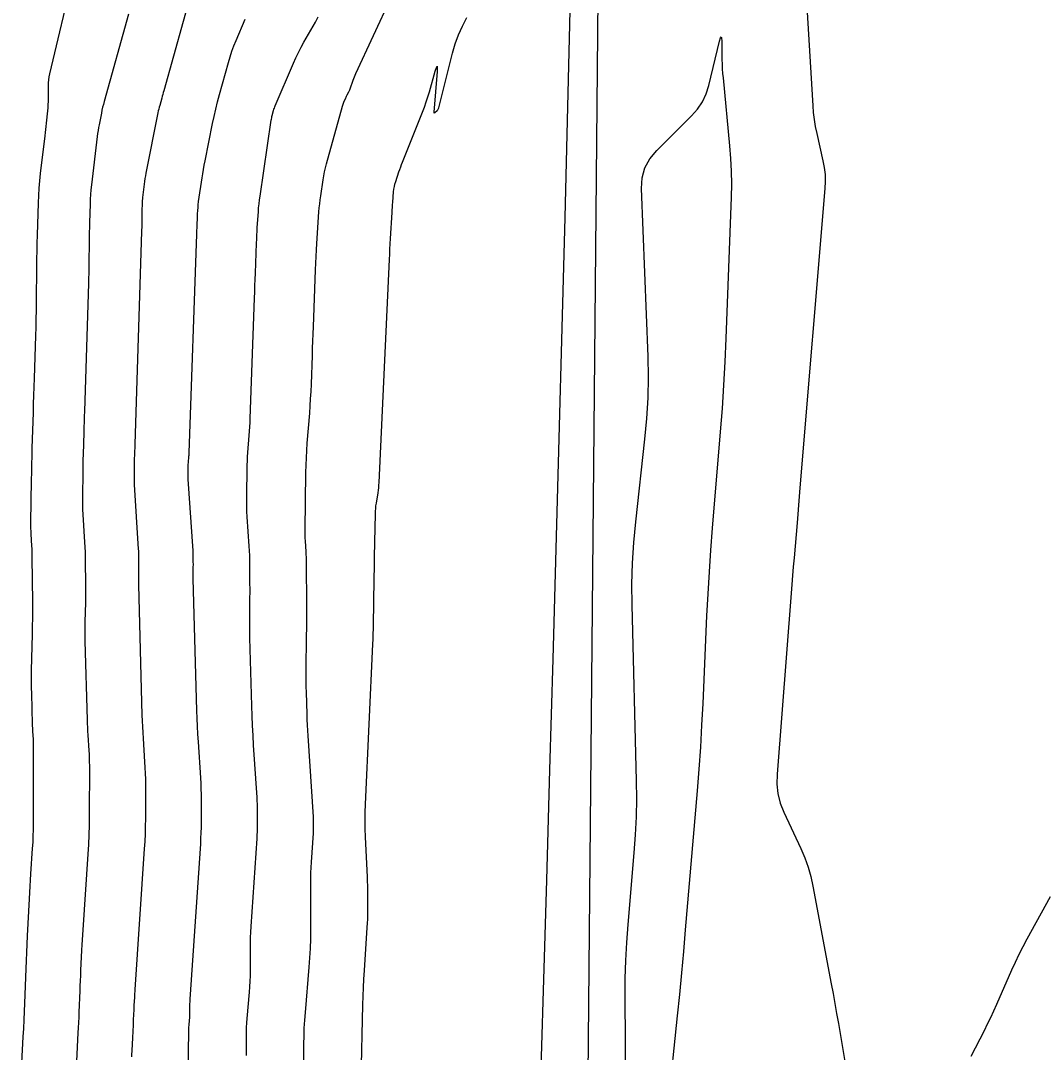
# Model space of a CAD drawing. Extents: x 1768942 to 1774819, y 723037 to 732099.
# Drawn here: x 1770555.5 to 1770610.2, y 731123.3 to 731178.5 of the extents above; entities that cross this region are included whole.
import ezdxf

# ---------------------------------------------------------------- set-up
doc = ezdxf.new("R2010")
doc.units = 0
doc.layers.add('R_Contours', color=7, linetype='Continuous')
doc.layers.add('R_Horz Alg', color=7, linetype='Continuous')

msp = doc.modelspace()

# ---------------------------------------------------------------- linework, layer by layer
at = {"layer": 'R_Contours'}
for points in [[(1770570.628, 731122.013), (1770570.632, 731123.746), (1770570.637, 731124.167), (1770570.652, 731124.588), (1770570.675, 731125.008), (1770570.707, 731125.427), (1770570.917, 731127.851), (1770570.955, 731128.354), (1770570.982, 731128.858), (1770570.997, 731129.362), (1770571.002, 731129.866), (1770570.996, 731132.328), (1770570.998, 731132.612), (1770571.004, 731132.896), (1770571.016, 731133.179), (1770571.033, 731133.463), (1770571.138, 731135.016), (1770571.142, 731135.089), (1770571.145, 731135.163), (1770571.147, 731135.236), (1770571.148, 731135.31), (1770571.148, 731135.603), (1770571.148, 731135.677), (1770571.146, 731135.75), (1770571.143, 731135.823), (1770571.139, 731135.897), (1770570.851, 731140.23), (1770570.833, 731140.521), (1770570.818, 731140.813), (1770570.806, 731141.105), (1770570.797, 731141.397), (1770570.765, 731142.565), (1770570.758, 731142.857), (1770570.754, 731143.149), (1770570.753, 731143.441), (1770570.755, 731143.733), (1770570.774, 731145.586), (1770570.778, 731145.992), (1770570.779, 731146.398), (1770570.78, 731146.805), (1770570.778, 731147.211), (1770570.766, 731149.496), (1770570.764, 731149.642), (1770570.76, 731149.788), (1770570.754, 731149.934), (1770570.745, 731150.079), (1770570.707, 731150.662), (1770570.699, 731150.808), (1770570.693, 731150.954), (1770570.691, 731151.1), (1770570.692, 731151.246), (1770570.737, 731154.321), (1770570.746, 731154.717), (1770570.761, 731155.113), (1770570.783, 731155.509), (1770570.811, 731155.904), (1770570.939, 731157.507), (1770570.968, 731157.892), (1770570.992, 731158.277), (1770571.012, 731158.662), (1770571.028, 731159.047), (1770571.082, 731160.588), (1770571.096, 731160.974), (1770571.11, 731161.359), (1770571.124, 731161.744), (1770571.138, 731162.13), (1770571.254, 731165.182), (1770571.268, 731165.535), (1770571.285, 731165.888), (1770571.305, 731166.241), (1770571.327, 731166.593), (1770571.438, 731168.275), (1770571.455, 731168.492), (1770571.476, 731168.708), (1770571.501, 731168.923), (1770571.531, 731169.138), (1770571.658, 731169.998), (1770571.693, 731170.212), (1770571.735, 731170.425), (1770571.783, 731170.637), (1770571.838, 731170.847), (1770572.697, 731173.933), (1770572.714, 731173.988), (1770572.732, 731174.043), (1770572.752, 731174.097), (1770572.773, 731174.15), (1770572.874, 731174.386), (1770572.892, 731174.426), (1770572.911, 731174.466), (1770572.931, 731174.505), (1770572.953, 731174.544), (1770573.04, 731174.697), (1770573.061, 731174.736), (1770573.079, 731174.775), (1770573.096, 731174.816), (1770573.111, 731174.857), (1770573.265, 731175.327), (1770573.297, 731175.419), (1770573.331, 731175.51), (1770573.368, 731175.6), (1770573.408, 731175.688), (1770576.244, 731181.802)], [(1770558.277, 731181.007), (1770557.012, 731175.673), (1770556.978, 731175.511), (1770556.954, 731175.347), (1770556.939, 731175.182), (1770556.934, 731175.016), (1770556.933, 731174.349), (1770556.931, 731174.182), (1770556.924, 731174.016), (1770556.913, 731173.85), (1770556.897, 731173.684), (1770556.824, 731173.018), (1770556.806, 731172.852), (1770556.788, 731172.685), (1770556.768, 731172.519), (1770556.749, 731172.353), (1770556.509, 731170.331), (1770556.467, 731169.939), (1770556.434, 731169.545), (1770556.41, 731169.151), (1770556.394, 731168.757), (1770556.345, 731167.027), (1770556.334, 731166.607), (1770556.325, 731166.187), (1770556.317, 731165.767), (1770556.312, 731165.347), (1770556.291, 731163.461), (1770556.285, 731163.007), (1770556.277, 731162.553), (1770556.266, 731162.099), (1770556.253, 731161.645), (1770556.181, 731159.379), (1770556.166, 731158.918), (1770556.152, 731158.457), (1770556.138, 731157.997), (1770556.124, 731157.536), (1770556.067, 731155.63), (1770556.055, 731155.201), (1770556.045, 731154.772), (1770556.036, 731154.343), (1770556.028, 731153.913), (1770555.992, 731151.65), (1770555.991, 731151.493), (1770555.994, 731151.337), (1770555.999, 731151.181), (1770556.007, 731151.025), (1770556.047, 731150.401), (1770556.056, 731150.245), (1770556.062, 731150.088), (1770556.067, 731149.932), (1770556.069, 731149.776), (1770556.09, 731147.391), (1770556.092, 731146.963), (1770556.091, 731146.536), (1770556.086, 731146.109), (1770556.078, 731145.681), (1770556.033, 731143.733), (1770556.028, 731143.425), (1770556.026, 731143.117), (1770556.029, 731142.809), (1770556.035, 731142.502), (1770556.08, 731140.853), (1770556.083, 731140.754), (1770556.088, 731140.655), (1770556.093, 731140.556), (1770556.099, 731140.458), (1770556.125, 731140.063), (1770556.131, 731139.964), (1770556.135, 731139.865), (1770556.137, 731139.766), (1770556.138, 731139.668), (1770556.132, 731135.546), (1770556.129, 731135.209), (1770556.12, 731134.872), (1770556.106, 731134.535), (1770556.086, 731134.198), (1770555.995, 731132.852), (1770555.973, 731132.515), (1770555.953, 731132.179), (1770555.934, 731131.842), (1770555.916, 731131.505), (1770555.818, 731129.529), (1770555.797, 731129.087), (1770555.777, 731128.645), (1770555.757, 731128.203), (1770555.739, 731127.762), (1770555.667, 731125.931), (1770555.649, 731125.479), (1770555.629, 731125.027), (1770555.608, 731124.575), (1770555.585, 731124.122), (1770555.46, 731121.67)], [(1770564.678, 731180.335), (1770563.125, 731174.758), (1770563.098, 731174.66), (1770563.071, 731174.563), (1770563.044, 731174.465), (1770563.016, 731174.367), (1770562.908, 731173.975), (1770562.881, 731173.877), (1770562.857, 731173.779), (1770562.834, 731173.68), (1770562.814, 731173.58), (1770562.169, 731170.35), (1770562.141, 731170.205), (1770562.116, 731170.059), (1770562.094, 731169.912), (1770562.076, 731169.765), (1770561.991, 731169.055), (1770561.982, 731168.968), (1770561.975, 731168.881), (1770561.969, 731168.794), (1770561.966, 731168.706), (1770561.956, 731168.356), (1770561.954, 731168.269), (1770561.952, 731168.181), (1770561.95, 731168.094), (1770561.949, 731168.006), (1770561.945, 731167.614), (1770561.944, 731167.519), (1770561.942, 731167.425), (1770561.939, 731167.33), (1770561.937, 731167.236), (1770561.576, 731155.843), (1770561.572, 731155.732), (1770561.569, 731155.621), (1770561.565, 731155.509), (1770561.562, 731155.398), (1770561.548, 731154.938), (1770561.545, 731154.834), (1770561.543, 731154.73), (1770561.541, 731154.627), (1770561.539, 731154.523), (1770561.532, 731154.108), (1770561.532, 731154.005), (1770561.533, 731153.901), (1770561.537, 731153.797), (1770561.542, 731153.694), (1770561.762, 731150.226), (1770561.768, 731150.129), (1770561.772, 731150.032), (1770561.775, 731149.935), (1770561.776, 731149.838), (1770561.78, 731149.443), (1770561.78, 731149.35), (1770561.78, 731149.256), (1770561.779, 731149.163), (1770561.777, 731149.07), (1770561.768, 731148.697), (1770561.767, 731148.603), (1770561.767, 731148.51), (1770561.767, 731148.417), (1770561.769, 731148.323), (1770561.959, 731141.344), (1770561.969, 731141.031), (1770561.982, 731140.718), (1770561.999, 731140.406), (1770562.018, 731140.093), (1770562.101, 731138.844), (1770562.119, 731138.532), (1770562.132, 731138.219), (1770562.139, 731137.906), (1770562.141, 731137.593), (1770562.139, 731135.796), (1770562.135, 731135.392), (1770562.125, 731134.988), (1770562.107, 731134.585), (1770562.084, 731134.182), (1770561.575, 731126.652), (1770561.568, 731126.548), (1770561.561, 731126.444), (1770561.555, 731126.339), (1770561.55, 731126.235), (1770561.529, 731125.817), (1770561.524, 731125.712), (1770561.519, 731125.608), (1770561.515, 731125.503), (1770561.511, 731125.398), (1770561.494, 731124.965), (1770561.489, 731124.858), (1770561.485, 731124.751), (1770561.48, 731124.644), (1770561.474, 731124.537), (1770561.445, 731123.957), (1770561.439, 731123.844), (1770561.433, 731123.731), (1770561.428, 731123.618), (1770561.423, 731123.505), (1770561.404, 731123.052)], [(1770561.232, 731178.859), (1770559.931, 731174.179), (1770559.89, 731174.026), (1770559.852, 731173.873), (1770559.817, 731173.718), (1770559.785, 731173.564), (1770559.661, 731172.943), (1770559.631, 731172.787), (1770559.605, 731172.631), (1770559.582, 731172.475), (1770559.562, 731172.318), (1770559.253, 731169.718), (1770559.226, 731169.466), (1770559.205, 731169.213), (1770559.189, 731168.96), (1770559.179, 731168.706), (1770559.15, 731167.692), (1770559.144, 731167.438), (1770559.138, 731167.184), (1770559.134, 731166.93), (1770559.13, 731166.677), (1770559.118, 731165.538), (1770559.114, 731165.263), (1770559.109, 731164.989), (1770559.103, 731164.715), (1770559.095, 731164.44), (1770558.878, 731157.611), (1770558.869, 731157.325), (1770558.86, 731157.039), (1770558.852, 731156.753), (1770558.843, 731156.467), (1770558.808, 731155.284), (1770558.8, 731155.018), (1770558.794, 731154.751), (1770558.788, 731154.485), (1770558.783, 731154.218), (1770558.767, 731153.152), (1770558.765, 731152.886), (1770558.769, 731152.619), (1770558.778, 731152.353), (1770558.792, 731152.087), (1770558.886, 731150.6), (1770558.902, 731150.33), (1770558.913, 731150.06), (1770558.921, 731149.79), (1770558.925, 731149.519), (1770558.935, 731148.417), (1770558.936, 731148.157), (1770558.935, 731147.896), (1770558.932, 731147.636), (1770558.927, 731147.375), (1770558.903, 731146.334), (1770558.899, 731146.074), (1770558.898, 731145.814), (1770558.9, 731145.553), (1770558.906, 731145.293), (1770559.02, 731141.098), (1770559.026, 731140.892), (1770559.035, 731140.687), (1770559.046, 731140.481), (1770559.058, 731140.275), (1770559.113, 731139.453), (1770559.125, 731139.248), (1770559.133, 731139.042), (1770559.138, 731138.836), (1770559.14, 731138.63), (1770559.136, 731135.958), (1770559.131, 731135.444), (1770559.118, 731134.93), (1770559.096, 731134.417), (1770559.065, 731133.904), (1770558.792, 731129.857), (1770558.774, 731129.584), (1770558.757, 731129.311), (1770558.742, 731129.038), (1770558.728, 731128.765), (1770558.674, 731127.673), (1770558.661, 731127.399), (1770558.648, 731127.126), (1770558.636, 731126.853), (1770558.625, 731126.58), (1770558.58, 731125.448), (1770558.569, 731125.169), (1770558.557, 731124.889), (1770558.544, 731124.609), (1770558.53, 731124.33), (1770558.452, 731122.814)], [(1770597.554, 731179.258), (1770597.875, 731173.961), (1770597.905, 731173.588), (1770597.951, 731173.216), (1770598.012, 731172.846), (1770598.089, 731172.479), (1770598.426, 731171.015), (1770598.496, 731170.648), (1770598.537, 731170.279), (1770598.549, 731169.907), (1770598.533, 731169.534), (1770597.196, 731153.513), (1770597.157, 731153.043), (1770597.117, 731152.573), (1770597.078, 731152.103), (1770597.038, 731151.633), (1770596.879, 731149.753), (1770596.839, 731149.283), (1770596.8, 731148.813), (1770596.762, 731148.342), (1770596.725, 731147.872), (1770595.966, 731138.182), (1770595.957, 731137.654), (1770596.016, 731137.138), (1770596.141, 731136.635), (1770596.334, 731136.144), (1770597.238, 731134.202), (1770597.448, 731133.712), (1770597.626, 731133.211), (1770597.772, 731132.7), (1770597.887, 731132.179), (1770598.867, 731126.967), (1770598.966, 731126.435), (1770599.063, 731125.902), (1770599.158, 731125.369), (1770599.251, 731124.835), (1770599.618, 731122.7)], [(1770564.369, 731116.006), (1770564.444, 731123.483), (1770564.445, 731123.546), (1770564.447, 731123.609), (1770564.449, 731123.673), (1770564.452, 731123.736), (1770564.464, 731123.989), (1770564.466, 731124.052), (1770564.468, 731124.116), (1770564.469, 731124.179), (1770564.47, 731124.242), (1770564.47, 731124.519), (1770564.471, 731124.586), (1770564.474, 731124.653), (1770564.477, 731124.721), (1770564.482, 731124.788), (1770564.516, 731125.175), (1770564.522, 731125.255), (1770564.526, 731125.335), (1770564.529, 731125.416), (1770564.529, 731125.496), (1770564.529, 731125.819), (1770564.529, 731125.9), (1770564.531, 731125.98), (1770564.534, 731126.061), (1770564.539, 731126.141), (1770565.102, 731134.46), (1770565.119, 731134.753), (1770565.131, 731135.047), (1770565.139, 731135.34), (1770565.142, 731135.634), (1770565.143, 731136.809), (1770565.141, 731137.102), (1770565.134, 731137.396), (1770565.122, 731137.689), (1770565.105, 731137.982), (1770564.977, 731139.911), (1770564.952, 731140.33), (1770564.93, 731140.75), (1770564.912, 731141.169), (1770564.899, 731141.589), (1770564.707, 731148.628), (1770564.706, 731148.702), (1770564.705, 731148.775), (1770564.704, 731148.849), (1770564.705, 731148.922), (1770564.708, 731149.216), (1770564.708, 731149.289), (1770564.709, 731149.363), (1770564.709, 731149.436), (1770564.708, 731149.509), (1770564.707, 731149.822), (1770564.706, 731149.899), (1770564.704, 731149.975), (1770564.7, 731150.052), (1770564.696, 731150.128), (1770564.44, 731153.979), (1770564.436, 731154.059), (1770564.433, 731154.139), (1770564.432, 731154.219), (1770564.432, 731154.299), (1770564.437, 731154.656), (1770564.439, 731154.717), (1770564.441, 731154.778), (1770564.444, 731154.839), (1770564.449, 731154.9), (1770564.468, 731155.143), (1770564.473, 731155.203), (1770564.477, 731155.264), (1770564.48, 731155.325), (1770564.482, 731155.386), (1770564.895, 731167.082), (1770564.899, 731167.19), (1770564.903, 731167.298), (1770564.907, 731167.407), (1770564.911, 731167.515), (1770564.93, 731168.031), (1770564.933, 731168.099), (1770564.936, 731168.166), (1770564.94, 731168.234), (1770564.944, 731168.301), (1770564.962, 731168.571), (1770564.967, 731168.639), (1770564.974, 731168.706), (1770564.982, 731168.773), (1770564.991, 731168.84), (1770565.176, 731170.091), (1770565.212, 731170.321), (1770565.25, 731170.551), (1770565.292, 731170.781), (1770565.336, 731171.01), (1770565.736, 731172.999), (1770565.819, 731173.391), (1770565.909, 731173.782), (1770566.006, 731174.171), (1770566.11, 731174.559), (1770566.589, 731176.28), (1770566.677, 731176.578), (1770566.775, 731176.872), (1770566.883, 731177.163), (1770567, 731177.451), (1770567.489, 731178.595)], [(1770567.549, 731123.128), (1770567.551, 731124.133), (1770567.554, 731124.377), (1770567.563, 731124.621), (1770567.576, 731124.864), (1770567.595, 731125.107), (1770567.716, 731126.513), (1770567.738, 731126.804), (1770567.754, 731127.096), (1770567.763, 731127.389), (1770567.766, 731127.681), (1770567.763, 731128.853), (1770567.765, 731129.145), (1770567.772, 731129.438), (1770567.784, 731129.73), (1770567.801, 731130.022), (1770568.12, 731134.738), (1770568.13, 731134.921), (1770568.138, 731135.105), (1770568.143, 731135.288), (1770568.145, 731135.472), (1770568.146, 731136.206), (1770568.144, 731136.39), (1770568.14, 731136.573), (1770568.133, 731136.756), (1770568.122, 731136.94), (1770567.937, 731139.729), (1770567.905, 731140.255), (1770567.877, 731140.781), (1770567.855, 731141.308), (1770567.838, 731141.835), (1770567.739, 731145.482), (1770567.734, 731145.722), (1770567.731, 731145.962), (1770567.73, 731146.202), (1770567.731, 731146.442), (1770567.741, 731147.401), (1770567.743, 731147.641), (1770567.744, 731147.88), (1770567.744, 731148.12), (1770567.743, 731148.36), (1770567.738, 731149.381), (1770567.735, 731149.631), (1770567.728, 731149.881), (1770567.717, 731150.131), (1770567.702, 731150.381), (1770567.598, 731151.948), (1770567.582, 731152.247), (1770567.571, 731152.547), (1770567.566, 731152.846), (1770567.567, 731153.146), (1770567.587, 731154.489), (1770567.592, 731154.717), (1770567.601, 731154.946), (1770567.614, 731155.174), (1770567.63, 731155.402), (1770567.703, 731156.314), (1770567.72, 731156.542), (1770567.734, 731156.77), (1770567.746, 731156.999), (1770567.755, 731157.227), (1770567.982, 731163.654), (1770567.994, 731163.991), (1770568.006, 731164.329), (1770568.019, 731164.666), (1770568.031, 731165.003), (1770568.092, 731166.606), (1770568.101, 731166.817), (1770568.111, 731167.027), (1770568.122, 731167.237), (1770568.136, 731167.447), (1770568.191, 731168.287), (1770568.207, 731168.497), (1770568.228, 731168.707), (1770568.252, 731168.916), (1770568.281, 731169.124), (1770568.881, 731173.181), (1770568.892, 731173.247), (1770568.905, 731173.313), (1770568.92, 731173.378), (1770568.937, 731173.443), (1770569.009, 731173.702), (1770569.028, 731173.767), (1770569.049, 731173.83), (1770569.072, 731173.893), (1770569.098, 731173.956), (1770570.077, 731176.245), (1770570.203, 731176.529), (1770570.337, 731176.809), (1770570.479, 731177.085), (1770570.629, 731177.357), (1770571.244, 731178.439), (1770571.391, 731178.712)], [(1770573.693, 731121.796), (1770573.791, 731125.837), (1770573.805, 731126.297), (1770573.823, 731126.756), (1770573.846, 731127.214), (1770573.873, 731127.673), (1770574.024, 731129.977), (1770574.036, 731130.201), (1770574.045, 731130.424), (1770574.051, 731130.648), (1770574.053, 731130.872), (1770574.052, 731131.767), (1770574.051, 731131.991), (1770574.047, 731132.215), (1770574.04, 731132.439), (1770574.031, 731132.662), (1770573.927, 731134.827), (1770573.911, 731135.262), (1770573.906, 731135.698), (1770573.91, 731136.133), (1770573.925, 731136.568), (1770574.322, 731145.142), (1770574.334, 731145.415), (1770574.343, 731145.688), (1770574.35, 731145.96), (1770574.356, 731146.233), (1770574.372, 731147.325), (1770574.377, 731147.598), (1770574.381, 731147.871), (1770574.385, 731148.144), (1770574.39, 731148.417), (1770574.408, 731149.512), (1770574.413, 731149.786), (1770574.418, 731150.06), (1770574.423, 731150.333), (1770574.428, 731150.607), (1770574.459, 731152.121), (1770574.464, 731152.261), (1770574.475, 731152.401), (1770574.49, 731152.541), (1770574.51, 731152.68), (1770574.601, 731153.235), (1770574.621, 731153.374), (1770574.638, 731153.513), (1770574.65, 731153.653), (1770574.659, 731153.793), (1770575.213, 731165.732), (1770575.226, 731166.011), (1770575.24, 731166.29), (1770575.255, 731166.569), (1770575.27, 731166.848), (1770575.351, 731168.242), (1770575.359, 731168.381), (1770575.368, 731168.52), (1770575.378, 731168.659), (1770575.389, 731168.798), (1770575.435, 731169.356), (1770575.45, 731169.493), (1770575.473, 731169.629), (1770575.505, 731169.764), (1770575.545, 731169.896), (1770575.721, 731170.423), (1770575.766, 731170.554), (1770575.813, 731170.685), (1770575.862, 731170.815), (1770575.912, 731170.944), (1770576.983, 731173.623), (1770577.086, 731173.889), (1770577.181, 731174.159), (1770577.269, 731174.43), (1770577.349, 731174.704), (1770577.657, 731175.805), (1770577.722, 731176.011), (1770577.761, 731176.076), (1770577.775, 731176.001), (1770577.764, 731175.786), (1770577.585, 731173.623), (1770577.586, 731173.59), (1770577.596, 731173.574), (1770577.614, 731173.576), (1770577.641, 731173.595), (1770577.767, 731173.706), (1770577.796, 731173.735), (1770577.819, 731173.768), (1770577.838, 731173.804), (1770577.85, 731173.843), (1770578.58, 731176.78), (1770578.722, 731177.276), (1770578.9, 731177.757), (1770579.114, 731178.224), (1770579.362, 731178.676)], [(1770587.875, 731121.41), (1770587.836, 731126.29), (1770587.84, 731127.252), (1770587.867, 731128.214), (1770587.916, 731129.175), (1770587.989, 731130.134), (1770588.324, 731133.972), (1770588.395, 731134.932), (1770588.438, 731135.893), (1770588.454, 731136.854), (1770588.443, 731137.816), (1770588.206, 731147.246), (1770588.196, 731148.357), (1770588.225, 731149.467), (1770588.293, 731150.576), (1770588.398, 731151.682), (1770588.894, 731156.106), (1770588.997, 731157.213), (1770589.059, 731158.321), (1770589.079, 731159.431), (1770589.057, 731160.542), (1770588.714, 731169.525), (1770588.747, 731170.102), (1770588.893, 731170.635), (1770589.152, 731171.124), (1770589.523, 731171.567), (1770591.392, 731173.41), (1770591.711, 731173.77), (1770591.971, 731174.163), (1770592.173, 731174.588), (1770592.316, 731175.047), (1770592.886, 731177.42), (1770592.936, 731177.598), (1770592.973, 731177.655), (1770592.997, 731177.592), (1770593.007, 731177.407), (1770593.019, 731176.425), (1770593.025, 731176.18), (1770593.036, 731175.935), (1770593.052, 731175.691), (1770593.073, 731175.446), (1770593.425, 731171.821), (1770593.48, 731171.135), (1770593.512, 731170.448), (1770593.52, 731169.761), (1770593.506, 731169.073), (1770593.224, 731161.5), (1770593.17, 731160.249), (1770593.102, 731158.998), (1770593.02, 731157.749), (1770592.923, 731156.5), (1770592.496, 731151.349), (1770592.404, 731150.179), (1770592.324, 731149.007), (1770592.255, 731147.835), (1770592.197, 731146.662), (1770591.987, 731141.97), (1770591.929, 731140.797), (1770591.859, 731139.625), (1770591.777, 731138.453), (1770591.684, 731137.283), (1770591.053, 731129.841), (1770590.953, 731128.692), (1770590.847, 731127.543), (1770590.736, 731126.396), (1770590.619, 731125.249), (1770590.129, 731120.565)], [(1770606.356, 731123.082), (1770607.068, 731124.466), (1770607.243, 731124.813), (1770607.413, 731125.163), (1770607.578, 731125.515), (1770607.737, 731125.87), (1770608.546, 731127.704), (1770608.737, 731128.126), (1770608.937, 731128.544), (1770609.147, 731128.957), (1770609.365, 731129.366), (1770610.608, 731131.639)]]:
    msp.add_lwpolyline(points, dxfattribs=at)
at = {"layer": 'R_Horz Alg'}
msp.add_line((1770584.608, 730984.478), (1770588.048, 731363.138), dxfattribs=at)
msp.add_arc((1759129.36, 731467.219), 11459.16, 355.6942048, 359.4795914, dxfattribs=at)

doc.saveas('drawing.dxf')
